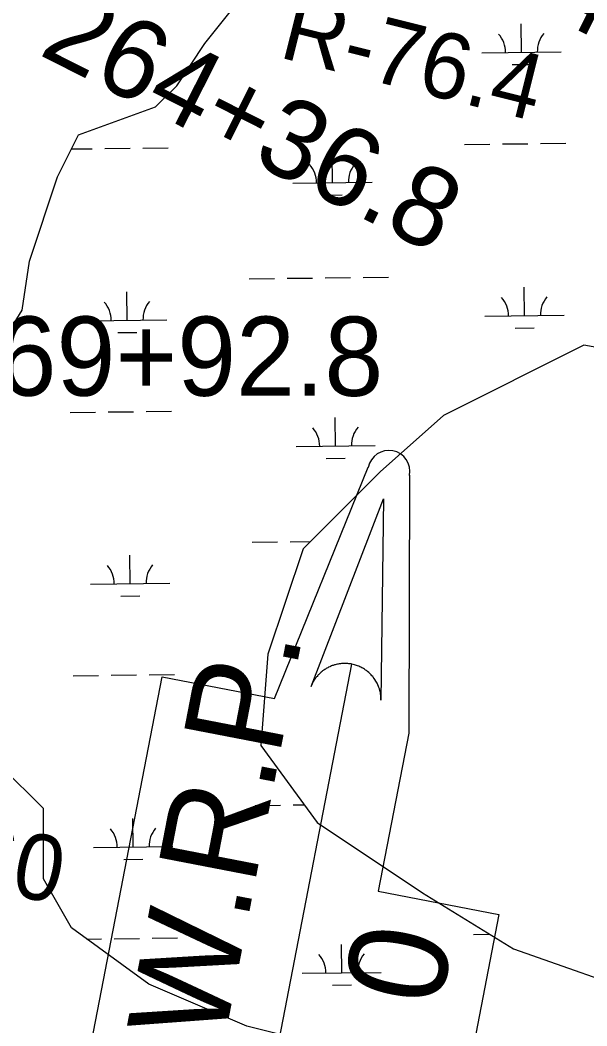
# Model space of a CAD drawing. Extents: x 3683402 to 3721514, y 487807 to 513565.
# Drawn here: x 3712617 to 3713333, y 495656 to 496927 of the extents above; entities that cross this region are included whole.
import ezdxf

# ---------------------------------------------------------------- set-up
doc = ezdxf.new("R2010")
doc.units = 0
for name, color, linetype in [('V-RIVR-RANG-IDEN', 7, 'Continuous'), ('V-SURV-IDEN', 7, 'Continuous'), ('V-TOPO-WATR-IDEN', 7, 'Continuous'), ('V-WETL-SWMP', 7, 'Continuous')]:
    doc.layers.add(name, color=color, linetype=linetype)

msp = doc.modelspace()

# ---------------------------------------------------------------- linework, layer by layer
at = {"layer": 'V-TOPO-WATR-IDEN'}
msp.add_line((3712893.5, 495375.7), (3713036, 496113.3), dxfattribs=at)
for points in [[(3712820.4, 495137.3), (3712817.6, 495442.7), (3712675.5, 495470.2), (3712796.6, 496097.1), (3712938.7, 496069.7), (3713057, 496361.8)], [(3713109, 496351.7), (3713108, 496026.2), (3713069.4, 495826.4), (3713221.9, 495797), (3713186, 495611.3), (3713033.5, 495640.8), (3712990.9, 495420), (3712872.5, 495127.2)]]:
    msp.add_lwpolyline(points, dxfattribs=at)
msp.add_lwpolyline([(3712984.7, 496085), (3713076.2, 496321.8), (3713073, 496067.9), (3713072.8, 496072.5), (3713072.2, 496076.8), (3713071.9, 496078.6), (3713071.5, 496080.1), (3713071, 496081.9), (3713070.4, 496083.7), (3713069.8, 496085.1), (3713069, 496087.1), (3713068, 496089.2), (3713067.4, 496090.4), (3713066.5, 496091.8), (3713065.4, 496093.7), (3713064.4, 496095.1), (3713063.3, 496096.6), (3713062.5, 496097.6), (3713061.6, 496098.6), (3713060.5, 496099.8), (3713059.5, 496100.9), (3713058.4, 496101.9), (3713057.5, 496102.7), (3713056.1, 496103.9), (3713054.7, 496105), (3713053.5, 496105.8), (3713052.2, 496106.7), (3713051, 496107.5), (3713049.9, 496108.1), (3713049, 496108.6), (3713047.7, 496109.3), (3713046.3, 496110), (3713044.9, 496110.6), (3713043.5, 496111.1), (3713042.2, 496111.6), (3713040.8, 496112.1), (3713039.6, 496112.4), (3713037.9, 496112.9), (3713036, 496113.3), (3713035.3, 496113.4), (3713034.4, 496113.5), (3713033.3, 496113.7), (3713032.3, 496113.8), (3713031.2, 496113.9), (3713030.2, 496114), (3713029.1, 496114.1), (3713028.2, 496114.1), (3713027, 496114.1), (3713025.9, 496114.1), (3713025.1, 496114.1), (3713023.1, 496113.9), (3713022, 496113.8), (3713021.3, 496113.7), (3713020.1, 496113.5), (3713019, 496113.3), (3713017.9, 496113.1), (3713016.5, 496112.8), (3713015.3, 496112.5), (3713014.4, 496112.2), (3713013.6, 496112), (3713012.5, 496111.6), (3713011.5, 496111.3), (3713010.4, 496110.9), (3713009.3, 496110.4), (3713008.2, 496109.9), (3713006.8, 496109.2), (3713005.8, 496108.7), (3713004.7, 496108.1), (3713003.7, 496107.5), (3713002.8, 496107), (3713002, 496106.5), (3713000.7, 496105.6), (3713000.6, 496105.5), (3712999.9, 496105), (3712999.3, 496104.6), (3712998.5, 496103.9), (3712997.5, 496103.1), (3712996.7, 496102.4), (3712996.1, 496101.8), (3712995.2, 496101), (3712994.4, 496100.2), (3712993.8, 496099.6), (3712993.1, 496098.8), (3712992.2, 496097.7), (3712991.6, 496097), (3712991.2, 496096.5), (3712990.8, 496096), (3712990.4, 496095.4), (3712989.8, 496094.6), (3712989.3, 496093.8), (3712988.7, 496093), (3712988.2, 496092.2), (3712987.6, 496091.1), (3712987.2, 496090.4), (3712986.7, 496089.4), (3712986, 496088.1), (3712985.6, 496087.2), (3712985.3, 496086.5), (3712985, 496085.8), (3712984.8, 496085.3)], close=True, dxfattribs=at)
msp.add_arc((3713083, 496356.7), 26.5, 349.0661, 169.0661, dxfattribs=at)
at = {"layer": 'V-WETL-SWMP'}
for p, q in [((3713250.4, 496886), (3713249.9, 496922)), ((3713200.4, 496885.4), (3713300.4, 496886.5)), ((3713238.5, 496870.4), (3713262.5, 496870.7)), ((3713178.3, 496769.7), (3713210.3, 496770)), ((3713226.3, 496770.2), (3713258.3, 496770.6)), ((3713274.3, 496770.8), (3713306.3, 496771.2)), ((3712682, 496763.9), (3712708.4, 496764.2)), ((3712724.4, 496764.4), (3712756.4, 496764.8)), ((3712772.4, 496765), (3712804.4, 496765.3)), ((3713011.8, 496721.3), (3713011.4, 496757.3)), ((3712961.8, 496720.7), (3713061.8, 496721.9)), ((3713000, 496705.7), (3713024, 496706)), ((3712906.3, 496600), (3712938.3, 496600.4)), ((3712954.3, 496600.6), (3712986.3, 496600.9)), ((3713002.3, 496601.1), (3713034.3, 496601.5)), ((3713050.3, 496601.7), (3713082.3, 496602)), ((3712752.4, 496547.5), (3712751.9, 496583.5)), ((3713254.2, 496553.3), (3713253.8, 496589.3)), ((3713204.2, 496552.7), (3713304.2, 496553.9)), ((3712702.4, 496546.9), (3712802.4, 496548)), ((3712740.5, 496531.9), (3712764.5, 496532.2)), ((3713242.4, 496537.7), (3713266.4, 496538)), ((3712680.3, 496431.2), (3712712.3, 496431.6)), ((3712728.3, 496431.7), (3712760.3, 496432.1)), ((3712776.3, 496432.3), (3712808.3, 496432.7)), ((3713015.7, 496388.7), (3713015.2, 496424.7)), ((3712965.7, 496388.1), (3713065.7, 496389.2)), ((3713003.8, 496373.1), (3713027.8, 496373.4)), ((3712910.2, 496267.3), (3712942.2, 496267.7)), ((3712958.2, 496267.9), (3712984, 496268.2)), ((3712756.2, 496214.8), (3712755.8, 496250.8)), ((3712706.2, 496214.2), (3712806.2, 496215.4)), ((3712744.4, 496199.2), (3712768.4, 496199.5)), ((3712684.2, 496098.5), (3712716.2, 496098.9)), ((3712732.2, 496099.1), (3712764.2, 496099.5)), ((3712780.2, 496099.7), (3712812.2, 496100)), ((3712914.1, 495934.7), (3712946.1, 495935.1)), ((3712962.1, 495935.3), (3712976.1, 495935.4)), ((3712760.1, 495882.2), (3712759.7, 495918.2)), ((3712710.1, 495881.6), (3712810.1, 495882.7)), ((3712748.3, 495866.6), (3712772.3, 495866.9)), ((3712701.4, 495766), (3712720, 495766.3)), ((3712736, 495766.4), (3712768, 495766.8)), ((3712784, 495767), (3712816, 495767.4)), ((3713189.9, 495771.7), (3713210.6, 495772)), ((3713023.4, 495723.3), (3713023, 495759.3)), ((3712973.4, 495722.8), (3713073.4, 495723.9)), ((3713011.6, 495707.8), (3713035.6, 495708.1))]:
    msp.add_line(p, q, dxfattribs=at)
for points in [[(3713373.5, 495505.4), (3713169.6, 495576.3), (3713045.5, 495620.6), (3712903.7, 495656), (3712779.6, 495709.2), (3712682.1, 495780.1), (3712646.6, 495842.2), (3712646.6, 495930.8), (3712593.4, 495984), (3712513.6, 496046.1), (3712425, 496125.8), (3712433.9, 496179), (3712460.5, 496258.8), (3712495.9, 496347.4), (3712531.4, 496427.2), (3712575.7, 496489.3), (3712620, 496560.2), (3712628.9, 496622.2), (3712664.3, 496728.6), (3712690.9, 496781.8), (3712788.4, 496817.2), (3712815, 496843.8), (3712850.5, 496897), (3712885.9, 496941.3)], [(3713479.8, 496489.3), (3713329.1, 496515.9), (3713151.9, 496427.2), (3713072.1, 496356.3), (3712974.6, 496258.8), (3712930.2, 496125.8), (3712921.4, 496010.6), (3712992.3, 495913.1), (3713125.3, 495824.5), (3713240.5, 495753.6), (3713417.8, 495691.5)]]:
    msp.add_lwpolyline(points, dxfattribs=at)
for centre, start, end in [((3713195.1, 496885.8), 359.8942, 41.4378), ((3713305.6, 496887.1), 139.8942, 181.4378), ((3712956.5, 496721.1), 359.8942, 41.4378), ((3713067, 496722.4), 139.8942, 181.4378), ((3712697.1, 496547.3), 359.8942, 41.4378), ((3712807.6, 496548.6), 139.8942, 181.4378), ((3713199, 496553.1), 359.8942, 41.4378), ((3713309.5, 496554.4), 139.8942, 181.4378), ((3712960.4, 496388.5), 359.8942, 41.4378), ((3713070.9, 496389.8), 139.8942, 181.4378), ((3712701, 496214.6), 359.8942, 41.4378), ((3712811.5, 496215.9), 139.8942, 181.4378), ((3712704.8, 495882), 359.8942, 41.4378), ((3712815.3, 495883.3), 139.8942, 181.4378), ((3712968.1, 495723.2), 359.8942, 41.4378), ((3713078.6, 495724.5), 139.8942, 181.4378)]:
    msp.add_arc(centre, 35.2, start, end, dxfattribs=at)

# ---------------------------------------------------------------- texts
at = {"layer": 'V-RIVR-RANG-IDEN'}
for s, rotation, p in [('R-76.4', 345.9075, (3712942.2, 496880.1)), ('U-060', 348.3053, (3712367.4, 495871.1)), ('R-76.2', 341.6515, (3712362.8, 495647.2))]:
    msp.add_text(s, height=83, rotation=rotation, dxfattribs=at).set_placement(p)
at = {"layer": 'V-SURV-IDEN'}
for s, rotation, p in [('261+48.5', 333.2415, (3713012.1, 497070)), ('264+36.8', 333.1639, (3712639.1, 496883.9)), ('269+92.8', 359.964, (3712514.4, 496452.4))]:
    msp.add_text(s, height=100, rotation=rotation, dxfattribs=at).set_placement(p)
at = {"layer": 'V-TOPO-WATR-IDEN'}
for s, rotation, p in [('L.W.R.P.', 79.066, (3712847.9, 495495.7)), ('0', 79.0661, (3713147.3, 495677.6))]:
    msp.add_text(s, height=124.5, rotation=rotation, dxfattribs=at).set_placement(p)

doc.saveas('drawing.dxf')
